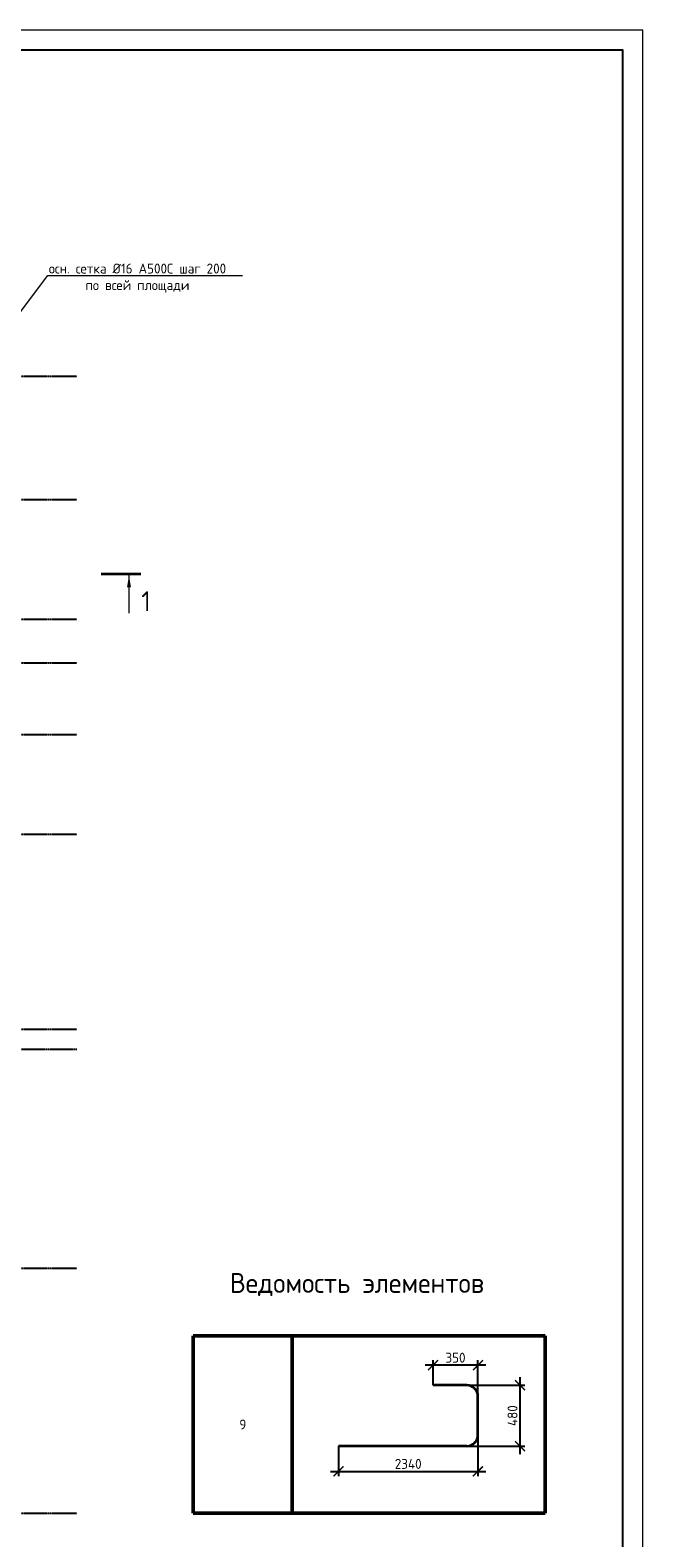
# Model space of a CAD drawing. Header units: millimetres. Extents: x -93479 to 1057970, y -66333 to 172656.
# Tile 354 of 473: x 681261 to 696638, y 22630 to 60490. Entities that reach past the tile are written whole.
import ezdxf
from ezdxf import colors
from ezdxf.entities.mleader import LeaderData, LeaderLine
from ezdxf.math import Vec2, Vec3

# ---------------------------------------------------------------- set-up
doc = ezdxf.new("R2010")
doc.units = ezdxf.units.MM
doc.linetypes.add('______5', pattern=[1100, 800, -100, 100, -100])
doc.linetypes.add('осевая', pattern=[50.8, 31.75, -6.35, 6.35, -6.35])
for name, color, linetype, lineweight in [('Выноски', 20, 'Continuous', 20), ('Оси', 40, '______5', 18), ('подоснова', 151, 'Continuous', 5), ('РАЗМЕРЫ', 7, 'Continuous', 9), ('ТОНКИЕ', 7, 'Continuous', 9), ('Узлы', 7, 'Continuous', 0)]:
    doc.layers.add(name, color=color, linetype=linetype, lineweight=lineweight)
doc.layers.add('Размеры _поперечного армирования', color=7, linetype='Continuous')
doc.layers.add('ТОЛСТЫЕ_ОСНОВНЫЕ', color=6, linetype='Continuous')
doc.styles.add('GOST-2.304_Type-B', font='GOST_Common.ttf')
doc.dimstyles.new('СПДС', dxfattribs={"dimscale": 100, "dimtxt": 2.5, "dimasz": 2.5, "dimexe": 1.25, "dimexo": 0, "dimtad": 1, "dimdec": 0, "dimtxsty": 'GOST-2.304_Type-B', "dimblk": 'ARCHTICK', "dimcen": 2.5, "dimdle": 2, "dimadec": 0, "dimazin": 2, "dimtfac": 0.75, "dimtdec": 0, "dimtmove": 1, "dimatfit": 3, "dimfxl": 1, "dimtolj": 1, "dimarcsym": 1})

# ---------------------------------------------------------------- blocks, each defined once
blk = doc.blocks.new('оси')
at = {"layer": 'Оси', "color": 7, "linetype": 'осевая', "lineweight": 25, "transparency": 33554687}
for p, q in [((-11815.1, -3606.9), (53620.6, -3606.9)), ((-11815.1, -6706.9), (53620.6, -6706.9)), ((-11815.1, -9706.9), (53620.6, -9706.9)), ((-11815.1, -10806.9), (53620.6, -10806.9)), ((-11815.1, -12606.9), (53620.6, -12606.9)), ((-11815.1, -15106.9), (53620.6, -15106.9)), ((-11815.1, -20006.9), (53620.6, -20006.9)), ((-11416.6, -20506.9), (53620.6, -20506.9)), ((-11815.1, -26006.9), (53620.6, -26006.9)), ((-11815.1, -32156.9), (53620.6, -32156.9))]:
    blk.add_line(p, q, dxfattribs=at)
blk = doc.blocks.new('*U1950')
at = {"layer": 'ТОЛСТЫЕ_ОСНОВНЫЕ', "color": 7}
blk.add_lwpolyline([(20, 5), (836, 5), (836, 589), (20, 589)], close=True, dxfattribs=at)
at = {"layer": 'ТОНКИЕ', "color": 7}
blk.add_lwpolyline([(0, 0), (841, 0), (841, 594), (0, 594)], close=True, dxfattribs=at)
blk = doc.blocks.new('_None')
blk = doc.blocks.new('*T1706')
at = {"layer": 'Выноски', "color": 0, "linetype": 'ByBlock', "lineweight": 50}
for p, q in [((0, 0), (8834, 0)), ((0, 0), (0, -4449)), ((2484, 0), (2484, -4449)), ((8834, 0), (8834, -4449)), ((0, -4449), (8834, -4449))]:
    blk.add_line(p, q, dxfattribs=at)
at = {"layer": 'Выноски', "color": 0, "insert": (1242, -2225), "char_height": 250, "width": 2183.67, "attachment_point": 5, "style": 'GOST-2.304_Type-B'}
blk.add_mtext('9', dxfattribs=at)
blk = doc.blocks.new('_ArchTick')
at = {"color": 0, "linetype": 'ByBlock', "const_width": 0.15}
blk.add_lwpolyline([(-0.5, -0.5), (0.5, 0.5)], dxfattribs=at)
blk = doc.blocks.new('*D1707')
at = {"layer": 'DEFPOINTS', "color": 0, "ltscale": 100, "transparency": 16777216}
for p in [(692499, 25214), (688999, 24934), (692499, 24300)]:
    blk.add_point(p, dxfattribs=at)
at = {"layer": 'Размеры _поперечного армирования', "color": 0, "lineweight": -2, "transparency": 16777216}
for p, q in [((692499, 25214), (692499, 24175)), ((688999, 24934), (688999, 24175)), ((688799, 24300), (692699, 24300))]:
    blk.add_line(p, q, dxfattribs=at)
at = {"layer": 'Размеры _поперечного армирования', "color": 0, "lineweight": -2, "ltscale": 100, "transparency": 16777216, "xscale": 250, "yscale": 250, "zscale": 250, "rotation": 180}
blk.add_blockref('_ArchTick', (688999, 24300), dxfattribs=at)
at = {"layer": 'Размеры _поперечного армирования', "color": 0, "lineweight": -2, "ltscale": 100, "transparency": 16777216, "xscale": 250, "yscale": 250, "zscale": 250}
blk.add_blockref('_ArchTick', (692499, 24300), dxfattribs=at)
at = {"layer": 'Размеры _поперечного армирования', "color": 0, "ltscale": 100, "transparency": 16777216, "insert": (690749, 24487), "char_height": 250, "attachment_point": 5, "style": 'GOST-2.304_Type-B'}
blk.add_mtext('\\A1;2340', dxfattribs=at)
blk = doc.blocks.new('*D1708')
at = {"layer": 'DEFPOINTS', "color": 0, "ltscale": 100, "transparency": 16777216}
for p in [(692219, 26463), (693555, 26463), (692201, 24934)]:
    blk.add_point(p, dxfattribs=at)
at = {"layer": 'Размеры _поперечного армирования', "color": 0, "lineweight": -2, "transparency": 16777216}
for p, q in [((693555, 24734), (693555, 26663)), ((692219, 26463), (693680, 26463)), ((692201, 24934), (693680, 24934))]:
    blk.add_line(p, q, dxfattribs=at)
at = {"layer": 'Размеры _поперечного армирования', "color": 0, "lineweight": -2, "ltscale": 100, "transparency": 16777216, "xscale": 250, "yscale": 250, "zscale": 250}
for p, rotation in [((693555, 26463), 90), ((693555, 24934), 270)]:
    blk.add_blockref('_ArchTick', p, dxfattribs=dict(at, rotation=rotation))
at = {"layer": 'Размеры _поперечного армирования', "color": 0, "ltscale": 100, "transparency": 16777216, "insert": (693367, 25699), "char_height": 250, "attachment_point": 5, "rotation": 90, "style": 'GOST-2.304_Type-B'}
blk.add_mtext('\\A1;480', dxfattribs=at)
blk = doc.blocks.new('*D1709')
at = {"layer": 'DEFPOINTS', "color": 0, "ltscale": 100, "transparency": 16777216}
for p in [(691373, 26966), (691373, 26463), (692499, 26183)]:
    blk.add_point(p, dxfattribs=at)
at = {"layer": 'Размеры _поперечного армирования', "color": 0, "lineweight": -2, "transparency": 16777216}
for p, q in [((692699, 26966), (691173, 26966)), ((691373, 26463), (691373, 27091)), ((692499, 26183), (692499, 27091))]:
    blk.add_line(p, q, dxfattribs=at)
at = {"layer": 'Размеры _поперечного армирования', "color": 0, "lineweight": -2, "ltscale": 100, "transparency": 16777216, "xscale": 250, "yscale": 250, "zscale": 250, "rotation": 180}
blk.add_blockref('_ArchTick', (691373, 26966), dxfattribs=at)
at = {"layer": 'Размеры _поперечного армирования', "color": 0, "lineweight": -2, "ltscale": 100, "transparency": 16777216, "xscale": 250, "yscale": 250, "zscale": 250}
blk.add_blockref('_ArchTick', (692499, 26966), dxfattribs=at)
at = {"layer": 'Размеры _поперечного армирования', "color": 0, "ltscale": 100, "transparency": 16777216, "insert": (691936, 27154), "char_height": 250, "attachment_point": 5, "style": 'GOST-2.304_Type-B'}
blk.add_mtext('\\A1;350', dxfattribs=at)

msp = doc.modelspace()

# ---------------------------------------------------------------- linework, layer by layer
at = {"layer": 'РАЗМЕРЫ', "color": 7, "lineweight": 35}
for points in [[(692218.6, 26463.1), (691372.7, 26463.1)], [(692498.6, 25214.1), (692498.6, 26183.1)], [(692218.6, 24934.1), (688998.6, 24934.1)]]:
    msp.add_lwpolyline(points, dxfattribs=at)
for centre, start, end in [((692218.6, 26183.1), 0, 90), ((692218.6, 25214.1), 270, 0)]:
    msp.add_arc(centre, 280, start, end, dxfattribs=at)
at = {"layer": 'Узлы', "color": 7, "linetype": 'Continuous', "lineweight": 0}
msp.add_line((683741.6, 46799.4), (683741.6, 45849.4), dxfattribs=at)
at = {"layer": 'Узлы', "color": 7, "linetype": 'Continuous', "lineweight": 0, "const_width": 70}
msp.add_lwpolyline([(684041.6, 46834.4), (683041.6, 46834.4)], dxfattribs=at)
at = {"layer": 'Узлы', "color": 7, "linetype": 'Continuous', "lineweight": 0}
msp.add_solid([(683741.6, 46799.4), (683691.3, 46499), (683791.9, 46499)], dxfattribs=at)

# ---------------------------------------------------------------- block references
at = {"xscale": 100, "yscale": 100, "zscale": 100}
msp.add_blockref('*U1950', (612537.7, 1090.3), dxfattribs=at)
at = {"color": 7}
msp.add_blockref('оси', (628809.6, 55409), dxfattribs=at)
msp.add_blockref('*T1706', (685356.1, 27701.4))

# ---------------------------------------------------------------- texts
at = {"layer": 'РАЗМЕРЫ', "color": 7, "style": 'GOST-2.304_Type-B'}
msp.add_text('Ведомость элементов', height=500, dxfattribs=at).set_placement((686271.8, 28780.6))
at = {"layer": 'Узлы', "color": 7, "linetype": 'Continuous', "lineweight": 0, "insert": (684171.6, 46149.4), "char_height": 500, "attachment_point": 5, "style": 'GOST-2.304_Type-B'}
msp.add_mtext_dynamic_manual_height_columns('1', width=723.88, gutter_width=25, heights=[0], dxfattribs=at)

# ---------------------------------------------------------------- dimensions: what is measured, and where the dimension line sits
at = {"layer": 'Размеры _поперечного армирования', "color": 7}
for base, p1, p2, text, picture, middle in [((691372.7, 26966.4), (692498.6, 26183.1), (691372.7, 26463.1), '350', '*D1709', (691935.7, 27154)), ((692498.6, 24299.7), (688998.6, 24934.1), (692498.6, 25214.1), '2340', '*D1707', (690748.6, 24487.3))]:
    dim = msp.add_linear_dim(base=base, p1=p1, p2=p2, text=text, dimstyle='СПДС', dxfattribs=at)
    dim.commit()
    dim.dimension.update_dxf_attribs({"geometry": picture, "text_midpoint": middle})
dim = msp.add_linear_dim(base=(693554.6, 26463.1), p1=(692201.4, 24934.1), p2=(692218.6, 26463.1), angle=90, text='480', dimstyle='СПДС', dxfattribs=at)
dim.commit()
dim.dimension.update_dxf_attribs({"geometry": '*D1708', "text_midpoint": (693367, 25698.6)})

# ---------------------------------------------------------------- leaders
at = {"layer": 'подоснова', "color": 7, "ltscale": 0.3}
ml = msp.add_multileader_mtext('Standard', dxfattribs=at)
ml.set_content('осн. сетка %%C16 А500С шаг 200\\Pпо всей площади', color=7, style='GOST-2.304_Type-B')
ml.set_leader_properties(color=7, linetype='ByLayer', lineweight=15)
ml.set_arrow_properties(name='NONE')
ml.build(insert=Vec2(0, 0))
ml.multileader.update_dxf_attribs({"text_left_attachment_type": 6, "text_right_attachment_type": 6, "dogleg_length": 0.1, "arrow_head_size": 18})
ctx = ml.context
ctx.base_point, ctx.char_height, ctx.arrow_head_size, ctx.landing_gap_size, ctx.plane_origin = Vec3(681708.1, 54328.8), 250, 18, 20, Vec3(677154.1, 55746)
ctx.left_attachment, ctx.right_attachment, ctx.text_align_type = 6, 6, 1
notes = []
notes.append((ctx, [(0, (1, 1, 0), (681706, 54328.6), (1, 0), 0.1, [(0, [(679277.2, 51113.8)], 0, [])])]))
ctx.mtext.insert, ctx.mtext.alignment, ctx.mtext.flow_direction = Vec3(683954.6, 54628.8), 2, 5
for ctx, leaders in notes:
    for number, flags, end, landing, length, lines in leaders:
        leader = LeaderData()
        leader.index, (leader.has_last_leader_line, leader.has_dogleg_vector, leader.attachment_direction) = number, flags
        leader.last_leader_point, leader.dogleg_vector, leader.dogleg_length = Vec3(end), Vec3(landing), length
        for number, points, colour, breaks in lines:
            line = LeaderLine()
            line.index, line.vertices, line.color, line.breaks = number, Vec3.list(points), colors.encode_raw_color(colour), breaks
            leader.lines.append(line)
        ctx.leaders.append(leader)

doc.saveas('drawing.dxf')
